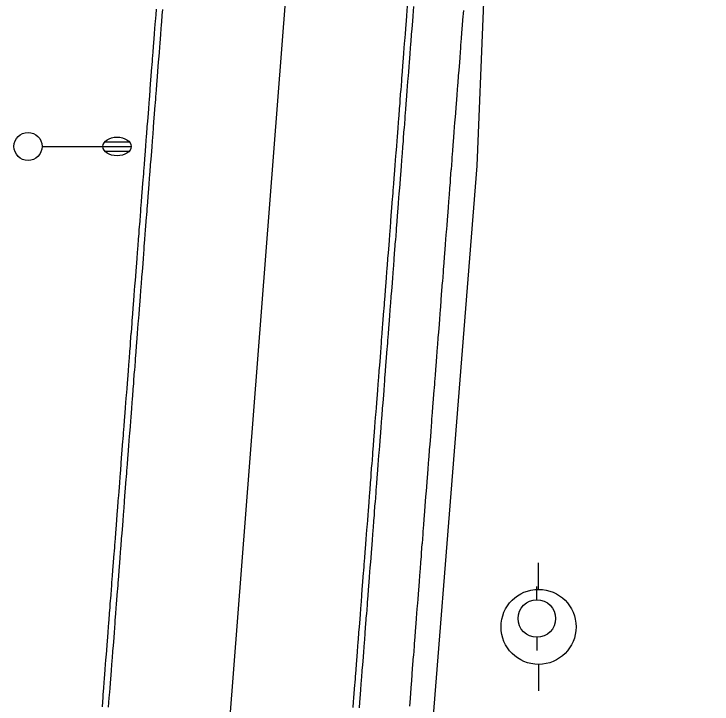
# Model space of a CAD drawing. Extents: x 2145380 to 2157287, y 139568 to 149130.
# Drawn here: x 2151006.1 to 2151080.6, y 140586.1 to 140659.7 of the extents above; entities that cross this region are included whole.
import ezdxf

# ---------------------------------------------------------------- set-up
doc = ezdxf.new("R2010")
doc.units = 0
for name, color, linetype in [('PR_PREVIOUSLY CONSTRUCTED', 7, 'Continuous'), ('TOPO_Light Pole', 7, 'Continuous'), ('TOPO_Power Pole', 7, 'Continuous'), ('TOPO_Tree', 7, 'Continuous')]:
    doc.layers.add(name, color=color, linetype=linetype)

# ---------------------------------------------------------------- blocks, each defined once
blk = doc.blocks.new('POWPOL')
at = {"layer": 'TOPO_Power Pole'}
for p, q in [((0, 10.16), (0, 17.34)), ((0, -10.16), (0, -17.34))]:
    blk.add_line(p, q, dxfattribs=at)
blk.add_circle((0, 0), 10.16, dxfattribs=at)
blk = doc.blocks.new('LP')
at = {"layer": 'TOPO_Light Pole'}
blk.add_line((3.81, 0), (20.32, 0), dxfattribs=at)
for points in [[(20.32, 0), (27.94, 0)], [(20.32, 0), (23.5, 0)], [(20.83, 1.27), (27.43, 1.27)], [(20.83, 1.27), (23.5, 1.27)], [(23.71, 1.27), (27.43, 1.27)], [(23.71, 0), (27.94, 0)], [(20.83, -1.27), (27.43, -1.27)], [(20.83, -1.27), (23.5, -1.27)], [(23.71, -1.27), (27.43, -1.27)]]:
    blk.add_lwpolyline(points, dxfattribs=at)
blk.add_circle((0, 0), 3.81, dxfattribs=at)
blk.add_ellipse((24.13, 0), major_axis=(3.81, 0), ratio=0.666667, dxfattribs=at)

msp = doc.modelspace()

# ---------------------------------------------------------------- linework, layer by layer
at = {"layer": 'PR_PREVIOUSLY CONSTRUCTED'}
msp.add_line((2151024.344, 140522.261), (2151080.289, 141243.227), dxfattribs=at)
for points in [[(2151015.56, 140585.862), (2151015.638, 140586.859), (2151015.659, 140587.128), (2151015.715, 140587.856), (2151015.762, 140588.457), (2151015.792, 140588.853), (2151015.865, 140589.786), (2151015.87, 140589.85), (2151015.947, 140590.847), (2151015.968, 140591.116), (2151016.025, 140591.844), (2151016.071, 140592.445), (2151016.102, 140592.841), (2151016.174, 140593.774), (2151016.179, 140593.838), (2151016.257, 140594.835), (2151016.278, 140595.104), (2151016.334, 140595.832), (2151016.381, 140596.433), (2151016.411, 140596.829), (2151016.484, 140597.762), (2151016.489, 140597.826), (2151016.566, 140598.823), (2151016.587, 140599.092), (2151016.643, 140599.82), (2151016.69, 140600.421), (2151016.721, 140600.817), (2151016.793, 140601.75), (2151016.798, 140601.814), (2151016.876, 140602.811), (2151016.896, 140603.08), (2151016.953, 140603.808), (2151017, 140604.409), (2151017.03, 140604.805), (2151017.103, 140605.738), (2151017.108, 140605.802), (2151017.185, 140606.799), (2151017.206, 140607.068), (2151017.262, 140607.796), (2151017.309, 140608.397), (2151017.34, 140608.793), (2151017.412, 140609.726), (2151017.417, 140609.79), (2151017.494, 140610.787), (2151017.515, 140611.056), (2151017.572, 140611.784), (2151017.619, 140612.385), (2151017.649, 140612.781), (2151017.722, 140613.714), (2151017.727, 140613.778), (2151017.804, 140614.775), (2151017.825, 140615.044), (2151017.881, 140615.772), (2151017.928, 140616.373), (2151017.959, 140616.769), (2151018.031, 140617.702), (2151018.036, 140617.766), (2151018.113, 140618.763), (2151018.134, 140619.032), (2151018.191, 140619.76), (2151018.237, 140620.361), (2151018.268, 140620.757), (2151018.341, 140621.69), (2151018.345, 140621.754), (2151018.423, 140622.751), (2151018.444, 140623.02), (2151018.5, 140623.748), (2151018.547, 140624.349), (2151018.578, 140624.745), (2151018.65, 140625.679), (2151018.655, 140625.742), (2151018.732, 140626.739), (2151018.753, 140627.008), (2151018.81, 140627.736), (2151018.856, 140628.337), (2151018.887, 140628.733), (2151018.96, 140629.667), (2151018.964, 140629.73), (2151019.042, 140630.727), (2151019.063, 140630.996), (2151019.119, 140631.724), (2151019.166, 140632.325), (2151019.196, 140632.721), (2151019.269, 140633.655), (2151019.274, 140633.718), (2151019.351, 140634.715), (2151019.372, 140634.984), (2151019.429, 140635.712), (2151019.475, 140636.313), (2151019.506, 140636.709), (2151019.578, 140637.643), (2151019.583, 140637.706), (2151019.661, 140638.703), (2151019.682, 140638.972), (2151019.738, 140639.7), (2151019.785, 140640.301), (2151019.815, 140640.697), (2151019.888, 140641.631), (2151019.893, 140641.694), (2151019.97, 140642.691), (2151019.991, 140642.96), (2151020.048, 140643.688), (2151020.094, 140644.289), (2151020.125, 140644.685), (2151020.197, 140645.619), (2151020.202, 140645.682), (2151020.28, 140646.679), (2151020.3, 140646.948), (2151020.357, 140647.676), (2151020.404, 140648.277), (2151020.434, 140648.673), (2151020.507, 140649.607), (2151020.512, 140649.67), (2151020.589, 140650.667), (2151020.61, 140650.936), (2151020.666, 140651.664), (2151020.713, 140652.265), (2151020.744, 140652.661), (2151020.816, 140653.595), (2151020.821, 140653.658), (2151020.899, 140654.655), (2151020.919, 140654.924), (2151020.976, 140655.652), (2151021.023, 140656.253), (2151021.053, 140656.649), (2151021.126, 140657.583), (2151021.131, 140657.646), (2151021.208, 140658.643), (2151021.229, 140658.912), (2151021.285, 140659.64), (2151021.332, 140660.241)], [(2151016.226, 140585.81), (2151016.303, 140586.807), (2151016.324, 140587.076), (2151016.381, 140587.804), (2151016.427, 140588.405), (2151016.458, 140588.801), (2151016.531, 140589.735), (2151016.535, 140589.798), (2151016.613, 140590.795), (2151016.634, 140591.064), (2151016.69, 140591.792), (2151016.737, 140592.393), (2151016.768, 140592.789), (2151016.84, 140593.723), (2151016.845, 140593.786), (2151016.922, 140594.783), (2151016.943, 140595.052), (2151017, 140595.78), (2151017.046, 140596.381), (2151017.077, 140596.777), (2151017.149, 140597.711), (2151017.154, 140597.774), (2151017.232, 140598.771), (2151017.253, 140599.04), (2151017.309, 140599.768), (2151017.356, 140600.369), (2151017.386, 140600.765), (2151017.459, 140601.699), (2151017.464, 140601.762), (2151017.541, 140602.759), (2151017.562, 140603.028), (2151017.619, 140603.756), (2151017.665, 140604.357), (2151017.696, 140604.753), (2151017.768, 140605.687), (2151017.773, 140605.75), (2151017.851, 140606.747), (2151017.872, 140607.016), (2151017.928, 140607.744), (2151017.975, 140608.345), (2151018.005, 140608.741), (2151018.078, 140609.675), (2151018.083, 140609.738), (2151018.16, 140610.735), (2151018.181, 140611.004), (2151018.237, 140611.732), (2151018.284, 140612.333), (2151018.315, 140612.729), (2151018.387, 140613.663), (2151018.392, 140613.726), (2151018.47, 140614.723), (2151018.49, 140614.992), (2151018.547, 140615.72), (2151018.594, 140616.321), (2151018.624, 140616.717), (2151018.697, 140617.651), (2151018.702, 140617.714), (2151018.779, 140618.711), (2151018.8, 140618.98), (2151018.856, 140619.708), (2151018.903, 140620.309), (2151018.934, 140620.705), (2151019.006, 140621.639), (2151019.011, 140621.702), (2151019.089, 140622.699), (2151019.109, 140622.968), (2151019.166, 140623.696), (2151019.213, 140624.298), (2151019.243, 140624.693), (2151019.316, 140625.627), (2151019.321, 140625.69), (2151019.398, 140626.687), (2151019.419, 140626.956), (2151019.475, 140627.684), (2151019.522, 140628.286), (2151019.553, 140628.681), (2151019.625, 140629.615), (2151019.63, 140629.678), (2151019.707, 140630.675), (2151019.728, 140630.944), (2151019.785, 140631.672), (2151019.831, 140632.274), (2151019.862, 140632.669), (2151019.935, 140633.603), (2151019.94, 140633.666), (2151020.017, 140634.663), (2151020.038, 140634.932), (2151020.094, 140635.66), (2151020.141, 140636.262), (2151020.172, 140636.657), (2151020.244, 140637.591), (2151020.249, 140637.654), (2151020.326, 140638.651), (2151020.347, 140638.92), (2151020.404, 140639.648), (2151020.45, 140640.25), (2151020.481, 140640.645), (2151020.554, 140641.579), (2151020.558, 140641.642), (2151020.636, 140642.639), (2151020.657, 140642.908), (2151020.713, 140643.636), (2151020.76, 140644.238), (2151020.791, 140644.633), (2151020.863, 140645.567), (2151020.868, 140645.63), (2151020.945, 140646.627), (2151020.966, 140646.896), (2151021.023, 140647.624), (2151021.069, 140648.226), (2151021.1, 140648.621), (2151021.172, 140649.555), (2151021.177, 140649.618), (2151021.255, 140650.615), (2151021.276, 140650.884), (2151021.332, 140651.612), (2151021.379, 140652.214), (2151021.409, 140652.609), (2151021.482, 140653.543), (2151021.487, 140653.606), (2151021.564, 140654.603), (2151021.585, 140654.872), (2151021.642, 140655.6), (2151021.688, 140656.202), (2151021.719, 140656.597), (2151021.791, 140657.531), (2151021.796, 140657.594), (2151021.874, 140658.591), (2151021.895, 140658.86), (2151021.951, 140659.588), (2151021.998, 140660.19)], [(2151042.323, 140585.791), (2151042.369, 140586.392), (2151042.4, 140586.788), (2151042.473, 140587.722), (2151042.477, 140587.785), (2151042.555, 140588.782), (2151042.576, 140589.051), (2151042.632, 140589.779), (2151042.679, 140590.38), (2151042.71, 140590.776), (2151042.782, 140591.71), (2151042.787, 140591.773), (2151042.864, 140592.77), (2151042.885, 140593.039), (2151042.942, 140593.767), (2151042.988, 140594.368), (2151043.019, 140594.764), (2151043.092, 140595.698), (2151043.096, 140595.761), (2151043.174, 140596.758), (2151043.195, 140597.027), (2151043.251, 140597.755), (2151043.298, 140598.356), (2151043.328, 140598.752), (2151043.401, 140599.686), (2151043.406, 140599.749), (2151043.483, 140600.746), (2151043.504, 140601.015), (2151043.561, 140601.743), (2151043.607, 140602.344), (2151043.638, 140602.74), (2151043.71, 140603.674), (2151043.715, 140603.737), (2151043.793, 140604.734), (2151043.814, 140605.003), (2151043.87, 140605.731), (2151043.917, 140606.332), (2151043.947, 140606.728), (2151044.02, 140607.662), (2151044.025, 140607.725), (2151044.102, 140608.722), (2151044.123, 140608.991), (2151044.18, 140609.719), (2151044.226, 140610.32), (2151044.257, 140610.716), (2151044.329, 140611.65), (2151044.334, 140611.713), (2151044.412, 140612.71), (2151044.432, 140612.979), (2151044.489, 140613.707), (2151044.536, 140614.308), (2151044.566, 140614.704), (2151044.639, 140615.638), (2151044.644, 140615.701), (2151044.721, 140616.698), (2151044.742, 140616.967), (2151044.798, 140617.695), (2151044.845, 140618.296), (2151044.876, 140618.692), (2151044.948, 140619.626), (2151044.953, 140619.689), (2151045.031, 140620.686), (2151045.051, 140620.955), (2151045.108, 140621.683), (2151045.155, 140622.284), (2151045.185, 140622.68), (2151045.258, 140623.614), (2151045.263, 140623.677), (2151045.34, 140624.674), (2151045.361, 140624.943), (2151045.417, 140625.671), (2151045.464, 140626.272), (2151045.495, 140626.668), (2151045.567, 140627.602), (2151045.572, 140627.665), (2151045.649, 140628.662), (2151045.67, 140628.931), (2151045.727, 140629.659), (2151045.773, 140630.261), (2151045.804, 140630.656), (2151045.877, 140631.59), (2151045.882, 140631.653), (2151045.959, 140632.65), (2151045.98, 140632.919), (2151046.036, 140633.647), (2151046.083, 140634.249), (2151046.114, 140634.644), (2151046.186, 140635.578), (2151046.191, 140635.641), (2151046.268, 140636.638), (2151046.289, 140636.907), (2151046.346, 140637.635), (2151046.392, 140638.237), (2151046.423, 140638.632), (2151046.496, 140639.566), (2151046.5, 140639.629), (2151046.578, 140640.626), (2151046.599, 140640.895), (2151046.655, 140641.623), (2151046.702, 140642.225), (2151046.733, 140642.62), (2151046.805, 140643.554), (2151046.81, 140643.617), (2151046.887, 140644.614), (2151046.908, 140644.883), (2151046.965, 140645.611), (2151047.011, 140646.213), (2151047.042, 140646.608), (2151047.114, 140647.542), (2151047.119, 140647.605), (2151047.197, 140648.602), (2151047.218, 140648.871), (2151047.274, 140649.599), (2151047.321, 140650.201), (2151047.351, 140650.596), (2151047.424, 140651.53), (2151047.429, 140651.593), (2151047.506, 140652.59), (2151047.527, 140652.859), (2151047.584, 140653.587), (2151047.63, 140654.189), (2151047.661, 140654.584), (2151047.733, 140655.518), (2151047.738, 140655.581), (2151047.816, 140656.578), (2151047.837, 140656.847), (2151047.893, 140657.575), (2151047.94, 140658.177), (2151047.97, 140658.572), (2151048.043, 140659.506), (2151048.048, 140659.569), (2151048.125, 140660.566)], [(2151042.988, 140585.739), (2151043.035, 140586.341), (2151043.066, 140586.736), (2151043.138, 140587.67), (2151043.143, 140587.733), (2151043.221, 140588.73), (2151043.241, 140588.999), (2151043.298, 140589.727), (2151043.345, 140590.329), (2151043.375, 140590.724), (2151043.448, 140591.658), (2151043.453, 140591.721), (2151043.53, 140592.718), (2151043.551, 140592.987), (2151043.607, 140593.715), (2151043.654, 140594.317), (2151043.685, 140594.712), (2151043.757, 140595.646), (2151043.762, 140595.709), (2151043.839, 140596.706), (2151043.86, 140596.975), (2151043.917, 140597.703), (2151043.963, 140598.305), (2151043.994, 140598.7), (2151044.067, 140599.634), (2151044.072, 140599.697), (2151044.149, 140600.694), (2151044.17, 140600.963), (2151044.226, 140601.691), (2151044.273, 140602.293), (2151044.304, 140602.688), (2151044.376, 140603.622), (2151044.381, 140603.685), (2151044.458, 140604.682), (2151044.479, 140604.951), (2151044.536, 140605.679), (2151044.582, 140606.281), (2151044.613, 140606.676), (2151044.686, 140607.61), (2151044.69, 140607.673), (2151044.768, 140608.67), (2151044.789, 140608.939), (2151044.845, 140609.667), (2151044.892, 140610.269), (2151044.923, 140610.664), (2151044.995, 140611.598), (2151045, 140611.661), (2151045.077, 140612.658), (2151045.098, 140612.927), (2151045.155, 140613.655), (2151045.201, 140614.257), (2151045.232, 140614.652), (2151045.304, 140615.586), (2151045.309, 140615.649), (2151045.387, 140616.646), (2151045.408, 140616.915), (2151045.464, 140617.643), (2151045.511, 140618.245), (2151045.541, 140618.64), (2151045.614, 140619.574), (2151045.619, 140619.637), (2151045.696, 140620.634), (2151045.717, 140620.903), (2151045.774, 140621.631), (2151045.82, 140622.233), (2151045.851, 140622.628), (2151045.923, 140623.562), (2151045.928, 140623.625), (2151046.006, 140624.622), (2151046.027, 140624.891), (2151046.083, 140625.619), (2151046.13, 140626.221), (2151046.16, 140626.616), (2151046.233, 140627.55), (2151046.238, 140627.613), (2151046.315, 140628.61), (2151046.336, 140628.88), (2151046.392, 140629.607), (2151046.439, 140630.209), (2151046.47, 140630.604), (2151046.542, 140631.538), (2151046.547, 140631.601), (2151046.625, 140632.598), (2151046.645, 140632.868), (2151046.702, 140633.595), (2151046.749, 140634.197), (2151046.779, 140634.592), (2151046.852, 140635.526), (2151046.857, 140635.589), (2151046.934, 140636.586), (2151046.955, 140636.856), (2151047.011, 140637.583), (2151047.058, 140638.185), (2151047.089, 140638.58), (2151047.161, 140639.514), (2151047.166, 140639.577), (2151047.243, 140640.574), (2151047.264, 140640.844), (2151047.321, 140641.571), (2151047.368, 140642.173), (2151047.398, 140642.568), (2151047.471, 140643.502), (2151047.476, 140643.565), (2151047.553, 140644.562), (2151047.574, 140644.832), (2151047.63, 140645.559), (2151047.677, 140646.161), (2151047.708, 140646.556), (2151047.78, 140647.49), (2151047.785, 140647.553), (2151047.862, 140648.55), (2151047.883, 140648.82), (2151047.94, 140649.547), (2151047.986, 140650.149), (2151048.017, 140650.544), (2151048.09, 140651.478), (2151048.094, 140651.541), (2151048.172, 140652.538), (2151048.193, 140652.808), (2151048.249, 140653.535), (2151048.296, 140654.137), (2151048.327, 140654.532), (2151048.399, 140655.466), (2151048.404, 140655.529), (2151048.481, 140656.526), (2151048.502, 140656.796), (2151048.559, 140657.523), (2151048.605, 140658.125), (2151048.636, 140658.52), (2151048.709, 140659.454), (2151048.713, 140659.517), (2151048.791, 140660.514)], [(2151048.359, 140585.928), (2151048.39, 140586.323), (2151048.462, 140587.257), (2151048.467, 140587.32), (2151048.545, 140588.317), (2151048.565, 140588.586), (2151048.622, 140589.314), (2151048.669, 140589.916), (2151048.699, 140590.311), (2151048.772, 140591.245), (2151048.777, 140591.308), (2151048.854, 140592.305), (2151048.875, 140592.574), (2151048.931, 140593.302), (2151048.978, 140593.904), (2151049.009, 140594.299), (2151049.081, 140595.233), (2151049.086, 140595.296), (2151049.163, 140596.293), (2151049.184, 140596.562), (2151049.241, 140597.29), (2151049.287, 140597.892), (2151049.318, 140598.287), (2151049.391, 140599.221), (2151049.396, 140599.284), (2151049.473, 140600.281), (2151049.494, 140600.55), (2151049.55, 140601.278), (2151049.597, 140601.88), (2151049.628, 140602.275), (2151049.7, 140603.209), (2151049.705, 140603.272), (2151049.782, 140604.269), (2151049.803, 140604.538), (2151049.86, 140605.266), (2151049.906, 140605.868), (2151049.937, 140606.263), (2151050.01, 140607.197), (2151050.014, 140607.26), (2151050.092, 140608.257), (2151050.113, 140608.526), (2151050.169, 140609.254), (2151050.216, 140609.856), (2151050.247, 140610.251), (2151050.319, 140611.185), (2151050.324, 140611.248), (2151050.401, 140612.245), (2151050.422, 140612.514), (2151050.479, 140613.242), (2151050.525, 140613.844), (2151050.556, 140614.239), (2151050.628, 140615.173), (2151050.633, 140615.236), (2151050.711, 140616.233), (2151050.732, 140616.502), (2151050.788, 140617.23), (2151050.835, 140617.832), (2151050.865, 140618.227), (2151050.938, 140619.161), (2151050.943, 140619.224), (2151051.02, 140620.221), (2151051.041, 140620.49), (2151051.098, 140621.218), (2151051.144, 140621.82), (2151051.175, 140622.215), (2151051.247, 140623.149), (2151051.252, 140623.212), (2151051.33, 140624.209), (2151051.351, 140624.478), (2151051.407, 140625.206), (2151051.454, 140625.808), (2151051.484, 140626.203), (2151051.557, 140627.137), (2151051.562, 140627.2), (2151051.639, 140628.197), (2151051.66, 140628.466), (2151051.716, 140629.194), (2151051.763, 140629.796), (2151051.794, 140630.191), (2151051.866, 140631.125), (2151051.871, 140631.188), (2151051.949, 140632.185), (2151051.969, 140632.454), (2151052.026, 140633.182), (2151052.073, 140633.784), (2151052.103, 140634.179), (2151052.176, 140635.113), (2151052.181, 140635.176), (2151052.258, 140636.173), (2151052.279, 140636.442), (2151052.335, 140637.17), (2151052.382, 140637.772), (2151052.413, 140638.167), (2151052.485, 140639.101), (2151052.49, 140639.164), (2151052.567, 140640.161), (2151052.588, 140640.43), (2151052.645, 140641.158), (2151052.692, 140641.76), (2151052.722, 140642.155), (2151052.795, 140643.089), (2151052.8, 140643.152), (2151052.877, 140644.149), (2151052.898, 140644.418), (2151052.954, 140645.146), (2151053.001, 140645.748), (2151053.032, 140646.143), (2151053.104, 140647.077), (2151053.109, 140647.14), (2151053.186, 140648.137), (2151053.207, 140648.406), (2151053.264, 140649.134), (2151053.31, 140649.736), (2151053.341, 140650.131), (2151053.414, 140651.065), (2151053.418, 140651.128), (2151053.496, 140652.125), (2151053.517, 140652.394), (2151053.573, 140653.122), (2151053.62, 140653.724), (2151053.651, 140654.119), (2151053.723, 140655.053), (2151053.728, 140655.116), (2151053.805, 140656.113), (2151053.826, 140656.382), (2151053.883, 140657.11), (2151053.929, 140657.712), (2151053.96, 140658.107), (2151054.033, 140659.041), (2151054.037, 140659.104), (2151054.115, 140660.101)]]:
    msp.add_lwpolyline(points, dxfattribs=at)
at = {"layer": 'TOPO_Tree'}
msp.add_lwpolyline([(2151059.564, 140742.951), (2151055.525, 140643.54), (2151048.159, 140550.895), (2151040.01, 140436.322), (2151040.921, 140392.831), (2151049.394, 140377.644), (2151059.032, 140368.096), (2151071.466, 140366.028), (2151088.269, 140365.011), (2151124.1, 140363.669), (2151147.582, 140357.944), (2151185.1, 140354.06), (2151257.446, 140355.85), (2151360.129, 140352.586), (2151426.514, 140354.793), (2151448.861, 140355.577)], dxfattribs=at)

# ---------------------------------------------------------------- block references
at = {"layer": 'TOPO_Light Pole', "xscale": 0.39370000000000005, "yscale": 0.3937000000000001}
msp.add_blockref('LP', (2151007.629, 140645.598), dxfattribs=at)
at = {"layer": 'TOPO_Power Pole'}
for p, xscale, yscale in [((2151062.1, 140594.374), 0.39370000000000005, 0.3937000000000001), ((2151061.921, 140595.259), 0.19685000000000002, 0.19685000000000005)]:
    msp.add_blockref('POWPOL', p, dxfattribs=dict(at, xscale=xscale, yscale=yscale))

doc.saveas('drawing.dxf')
